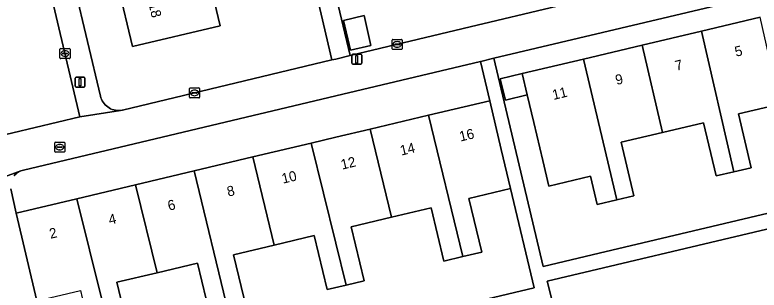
# Model space of a CAD drawing. Extents: x 158031 to 159244, y 380104 to 381214.
# Drawn here: x 158468.1 to 158542.1, y 380719.8 to 380747.2 of the extents above; entities that cross this region are included whole.
import ezdxf

# ---------------------------------------------------------------- set-up
doc = ezdxf.new("R2010")
doc.units = 0
for name, color, linetype in [('IMGEO_Erf', 7, 'Continuous'), ('IMGEO_Kolk', 7, 'Continuous'), ('IMGEO_Lichtmast', 7, 'Continuous'), ('IMGEO_Pand', 7, 'Continuous'), ('IMGEO_Pand_nummerreeks', 7, 'Continuous'), ('IMGEO_Rijbaan_lokaal_open', 7, 'Continuous'), ('IMGEO_Rioolput', 7, 'Continuous'), ('IMGEO_Voetpad_open', 7, 'Continuous')]:
    doc.layers.add(name, color=color, linetype=linetype)

msp = doc.modelspace()

# ---------------------------------------------------------------- linework, layer by layer
at = {"layer": 'IMGEO_Erf'}
for points in [[(158474.034, 380750), (158476.606, 380739.098), (158476.651, 380738.938), (158476.711, 380738.783), (158476.784, 380738.634), (158476.87, 380738.492), (158476.968, 380738.358), (158477.078, 380738.233), (158477.198, 380738.119), (158477.329, 380738.016), (158477.468, 380737.925), (158477.614, 380737.847), (158477.767, 380737.782), (158477.925, 380737.732), (158478.087, 380737.695), (158478.252, 380737.673), (158478.418, 380737.666), (158478.584, 380737.674), (158478.748, 380737.696), (158478.792, 380737.705), (158499.62, 380742.692), (158494.525, 380764.46)], [(158497.121, 380761.247), (158501.421, 380743.123), (158513.376, 380745.986), (158522.019, 380748.055)], [(158487.563, 380750), (158488.499, 380746.091), (158479.797, 380744.028), (158478.369, 380750.049)], [(158545.767, 380750), (158515.725, 380742.86), (158520.628, 380722.152), (158526.203, 380723.472), (158552.37, 380729.668)], [(158544.152, 380738.299), (158540.055, 380737.329), (158541.322, 380731.978), (158539.599, 380731.57), (158537.828, 380731.151), (158536.571, 380736.455), (158532.5, 380735.491), (158528.377, 380734.514), (158529.641, 380729.177), (158527.954, 380728.778), (158525.999, 380728.315), (158525.332, 380731.135), (158521.188, 380730.153), (158520.589, 380732.683), (158519.689, 380736.481), (158519.042, 380739.212), (158516.869, 380738.697), (158516.364, 380740.832), (158518.537, 380741.346), (158524.623, 380742.787), (158530.486, 380744.176), (158536.368, 380745.569), (158542.212, 380746.953)], [(158467.702, 380729.868), (158468.21, 380727.452), (158474.268, 380728.891), (158480.094, 380730.274), (158485.912, 380731.656), (158491.747, 380733.041), (158497.564, 380734.423), (158500, 380735.001), (158503.41, 380735.811), (158509.236, 380737.194), (158515.307, 380738.636), (158514.382, 380742.54), (158500, 380739.122), (158468.961, 380731.745), (158468.822, 380731.711), (158468.687, 380731.665), (158468.556, 380731.607), (158468.431, 380731.537), (158468.313, 380731.457), (158468.203, 380731.366), (158468.101, 380731.266), (158468.008, 380731.157)], [(158564.728, 380731.038), (158521.04, 380720.689), (158521.442, 380718.991)], [(158478.688, 380710.278), (158519.715, 380720.024), (158517.376, 380729.899), (158513.245, 380728.92), (158514.511, 380723.574), (158512.633, 380723.129), (158510.754, 380722.684), (158509.497, 380727.991), (158505.536, 380727.053), (158501.539, 380726.106), (158502.812, 380720.729), (158501.02, 380720.295), (158499.139, 380719.84), (158497.861, 380725.222), (158493.877, 380724.275), (158489.843, 380723.317), (158491.115, 380717.964)], [(158487.534, 380717.114), (158486.26, 380722.476), (158482.248, 380721.523), (158478.242, 380720.571), (158479.03, 380717.254)]]:
    msp.add_lwpolyline(points, dxfattribs=at)
msp.add_lwpolyline([(158502.813, 380747.109), (158503.504, 380744.143), (158501.465, 380743.668), (158500.774, 380746.634)], close=True, dxfattribs=at)
at = {"layer": 'IMGEO_Kolk'}
for p, q in [((158505.604, 380743.818), (158505.604, 380744.67)), ((158505.679, 380744.744), (158506.531, 380744.744)), ((158506.092, 380744.524), (158506.117, 380744.524)), ((158506.605, 380744.67), (158506.605, 380743.818)), ((158472.575, 380742.906), (158472.575, 380743.758)), ((158472.65, 380743.832), (158473.502, 380743.832)), ((158473.576, 380743.758), (158473.576, 380742.906)), ((158506.531, 380743.744), (158505.679, 380743.744)), ((158505.863, 380744.238), (158505.863, 380744.25)), ((158506.301, 380744.201), (158505.903, 380744.201)), ((158505.906, 380744.287), (158506.304, 380744.287)), ((158506.115, 380743.964), (158506.09, 380743.964)), ((158506.347, 380744.25), (158506.347, 380744.238)), ((158472.834, 380743.326), (158472.834, 380743.338)), ((158473.272, 380743.289), (158472.874, 380743.289)), ((158472.877, 380743.375), (158473.275, 380743.375)), ((158473.086, 380743.052), (158473.061, 380743.052)), ((158473.063, 380743.612), (158473.088, 380743.612)), ((158473.318, 380743.338), (158473.318, 380743.326)), ((158473.502, 380742.832), (158472.65, 380742.832)), ((158485.456, 380738.994), (158485.456, 380739.846)), ((158485.531, 380739.92), (158486.383, 380739.92)), ((158485.715, 380739.414), (158485.715, 380739.426)), ((158486.153, 380739.377), (158485.755, 380739.377)), ((158485.758, 380739.463), (158486.156, 380739.463)), ((158485.944, 380739.7), (158485.969, 380739.7)), ((158486.199, 380739.426), (158486.199, 380739.414)), ((158486.457, 380739.846), (158486.457, 380738.994)), ((158486.383, 380738.92), (158485.531, 380738.92)), ((158485.967, 380739.14), (158485.942, 380739.14))]:
    msp.add_line(p, q, dxfattribs=at)
for points in [[(158505.604, 380743.818), (158505.604, 380744.67)], [(158505.679, 380744.744), (158506.531, 380744.744)], [(158506.605, 380744.67), (158506.605, 380743.818)], [(158472.575, 380742.906), (158472.575, 380743.758)], [(158472.65, 380743.832), (158473.502, 380743.832)], [(158473.576, 380743.758), (158473.576, 380742.906)], [(158506.531, 380743.744), (158505.679, 380743.744)], [(158473.502, 380742.832), (158472.65, 380742.832)], [(158485.456, 380738.994), (158485.456, 380739.846)], [(158485.531, 380739.92), (158486.383, 380739.92)], [(158486.457, 380739.846), (158486.457, 380738.994)], [(158486.383, 380738.92), (158485.531, 380738.92)]]:
    msp.add_lwpolyline(points, dxfattribs=at)
for centre, radius, start, end in [((158505.681, 380744.668), 0.0765, 91.55205, 178.44795), ((158505.681, 380744.668), 0.0765, 91.55205, 178.44795), ((158506.529, 380744.668), 0.0765, 1.55205, 88.44795), ((158506.529, 380744.668), 0.0765, 1.55205, 88.44795), ((158472.652, 380743.756), 0.0765, 91.55205, 178.44795), ((158472.652, 380743.756), 0.0765, 91.55205, 178.44795), ((158473.5, 380743.756), 0.0765, 1.55205, 88.44795), ((158473.5, 380743.756), 0.0765, 1.55205, 88.44795), ((158505.681, 380743.82), 0.0765, 181.55205, 268.44795), ((158505.681, 380743.82), 0.0765, 181.55205, 268.44795), ((158505.903, 380744.247), 0.0403, 85.87752, 175.75265), ((158505.9, 380744.237), 0.0366, 178.93798, 274.71019), ((158506.304, 380744.244), 0.043, 264.86636, 352.45326), ((158506.308, 380744.249), 0.0386, 1.73085, 96.63898), ((158506.529, 380743.82), 0.0765, 271.55205, 358.44795), ((158506.529, 380743.82), 0.0765, 271.55205, 358.44795), ((158472.874, 380743.335), 0.0403, 85.87752, 175.75265), ((158472.871, 380743.325), 0.0366, 178.93798, 274.71019), ((158473.275, 380743.332), 0.043, 264.86636, 352.45326), ((158473.279, 380743.337), 0.0386, 1.73085, 96.63898), ((158472.652, 380742.908), 0.0765, 181.55205, 268.44795), ((158472.652, 380742.908), 0.0765, 181.55205, 268.44795), ((158473.5, 380742.908), 0.0765, 271.55205, 358.44795), ((158473.5, 380742.908), 0.0765, 271.55205, 358.44795), ((158485.533, 380739.844), 0.0765, 91.55205, 178.44795), ((158485.533, 380739.844), 0.0765, 91.55205, 178.44795), ((158485.755, 380739.423), 0.0403, 85.87752, 175.75265), ((158485.752, 380739.413), 0.0366, 178.93798, 274.71019), ((158486.156, 380739.42), 0.043, 264.86636, 352.45326), ((158486.16, 380739.425), 0.0386, 1.73085, 96.63898), ((158486.381, 380739.844), 0.0765, 1.55205, 88.44795), ((158486.381, 380739.844), 0.0765, 1.55205, 88.44795), ((158485.533, 380738.996), 0.0765, 181.55205, 268.44795), ((158485.533, 380738.996), 0.0765, 181.55205, 268.44795), ((158486.381, 380738.996), 0.0765, 271.55205, 358.44795), ((158486.381, 380738.996), 0.0765, 271.55205, 358.44795)]:
    msp.add_arc(centre, radius, start, end, dxfattribs=at)
for centre, major_axis, ratio, start_param, end_param in [((158506.091, 380744.244), (-0.387, 0.002), 0.722429, 4.712389, 7.853982), ((158506.116, 380744.244), (-0.39, 0.002), 0.717154, 1.570796, 4.712389), ((158473.062, 380743.332), (-0.387, 0.002), 0.722429, 4.712389, 7.853982), ((158473.087, 380743.332), (-0.39, 0.002), 0.717154, 1.570796, 4.712389), ((158485.943, 380739.42), (-0.387, 0.002), 0.722429, 4.712389, 7.853982), ((158485.968, 380739.42), (-0.39, 0.002), 0.717154, 1.570796, 4.712389)]:
    msp.add_ellipse(centre, major_axis=major_axis, ratio=ratio, start_param=start_param, end_param=end_param, dxfattribs=at)
at = {"layer": 'IMGEO_Lichtmast'}
for p, q in [((158501.592, 380742.367), (158501.592, 380743.167)), ((158501.592, 380743.167), (158501.592, 380742.367)), ((158501.692, 380743.267), (158502.482, 380743.267)), ((158502.482, 380743.267), (158501.692, 380743.267)), ((158502.582, 380743.167), (158502.582, 380742.367)), ((158502.582, 380742.367), (158502.582, 380743.167)), ((158502.482, 380742.267), (158501.692, 380742.267)), ((158501.692, 380742.267), (158502.482, 380742.267)), ((158474.074, 380740.089), (158474.074, 380740.889)), ((158474.074, 380740.889), (158474.074, 380740.089)), ((158474.174, 380740.989), (158474.964, 380740.989)), ((158474.964, 380740.989), (158474.174, 380740.989)), ((158475.064, 380740.889), (158475.064, 380740.089)), ((158475.064, 380740.089), (158475.064, 380740.889)), ((158474.964, 380739.989), (158474.174, 380739.989)), ((158474.174, 380739.989), (158474.964, 380739.989))]:
    msp.add_line(p, q, dxfattribs=at)
for points in [[(158502.012, 380743.142), (158502.162, 380743.142), (158502.162, 380742.392), (158502.012, 380742.392), (158502.012, 380743.142)], [(158474.494, 380740.864), (158474.644, 380740.864), (158474.644, 380740.114), (158474.494, 380740.114), (158474.494, 380740.864)]]:
    msp.add_lwpolyline(points, dxfattribs=at)
for centre, start, end in [((158501.692, 380743.167), 90, 180), ((158501.692, 380743.167), 90, 180), ((158502.482, 380743.167), 0, 90), ((158502.482, 380743.167), 360, 90), ((158501.692, 380742.367), 180, 270), ((158501.692, 380742.367), 180, 270), ((158502.482, 380742.367), 270, 0), ((158502.482, 380742.367), 270, 0), ((158474.174, 380740.889), 90, 180), ((158474.174, 380740.889), 90, 180), ((158474.964, 380740.889), 0, 90), ((158474.964, 380740.889), 360, 90), ((158474.174, 380740.089), 180, 270), ((158474.174, 380740.089), 180, 270), ((158474.964, 380740.089), 270, 0), ((158474.964, 380740.089), 270, 0)]:
    msp.add_arc(centre, 0.1, start, end, dxfattribs=at)
at = {"layer": 'IMGEO_Pand'}
for points in [[(158478.369, 380750.049), (158479.797, 380744.028), (158488.499, 380746.091), (158487.563, 380750), (158487.443, 380750.503), (158492.787, 380751.774), (158495.895, 380752.513), (158495.469, 380754.303), (158492.362, 380753.564)], [(158500.774, 380746.634), (158501.465, 380743.668), (158503.504, 380744.143), (158502.813, 380747.109)], [(158536.368, 380745.569), (158539.599, 380731.57), (158541.322, 380731.978), (158540.055, 380737.329), (158544.152, 380738.299), (158542.212, 380746.953)], [(158532.5, 380735.491), (158536.571, 380736.455), (158537.828, 380731.151), (158539.599, 380731.57), (158536.368, 380745.569), (158530.486, 380744.176)], [(158532.5, 380735.491), (158530.486, 380744.176), (158524.623, 380742.787), (158527.954, 380728.778), (158529.641, 380729.177), (158528.377, 380734.514)], [(158524.623, 380742.787), (158518.537, 380741.346), (158519.042, 380739.212), (158519.689, 380736.481), (158520.589, 380732.683), (158521.188, 380730.153), (158525.332, 380731.135), (158525.999, 380728.315), (158527.954, 380728.778)], [(158518.537, 380741.346), (158516.364, 380740.832), (158516.869, 380738.697), (158519.042, 380739.212)], [(158512.633, 380723.129), (158514.511, 380723.574), (158513.245, 380728.92), (158517.376, 380729.899), (158516.459, 380733.771), (158515.307, 380738.636), (158509.236, 380737.194)], [(158505.536, 380727.053), (158509.497, 380727.991), (158510.754, 380722.684), (158512.633, 380723.129), (158509.236, 380737.194), (158503.41, 380735.811)], [(158505.536, 380727.053), (158503.41, 380735.811), (158500, 380735.001), (158497.564, 380734.423), (158500, 380724.468), (158501.02, 380720.295), (158502.812, 380720.729), (158501.539, 380726.106)], [(158497.564, 380734.423), (158491.747, 380733.041), (158493.877, 380724.275), (158497.861, 380725.222), (158499.139, 380719.84), (158501.02, 380720.295), (158500, 380724.468)], [(158489.328, 380717.54), (158491.115, 380717.964), (158489.843, 380723.317), (158493.877, 380724.275), (158491.747, 380733.041), (158485.912, 380731.656)], [(158489.328, 380717.54), (158485.912, 380731.656), (158480.094, 380730.274), (158482.248, 380721.523), (158486.26, 380722.476), (158487.534, 380717.114)], [(158480.094, 380730.274), (158474.268, 380728.891), (158476.756, 380718.72), (158474.963, 380718.292), (158475.414, 380716.395), (158477.138, 380716.805), (158479.03, 380717.254), (158478.242, 380720.571), (158482.248, 380721.523)], [(158474.268, 380728.891), (158468.21, 380727.452), (158470.285, 380718.72), (158474.617, 380719.749), (158474.963, 380718.292), (158476.756, 380718.72)]]:
    msp.add_lwpolyline(points, close=True, dxfattribs=at)
at = {"layer": 'IMGEO_Rijbaan_lokaal_open'}
msp.add_lwpolyline([(158465.25, 380776.353), (158458.389, 380774.771), (158448.498, 380772.49), (158443.849, 380771.419), (158448.9, 380750), (158465.02, 380682.236), (158470.774, 380683.592), (158470.103, 380686.415), (158466.174, 380702.945), (158464.407, 380710.377), (158459.972, 380729.032), (158458.956, 380733.307), (158474.565, 380737.039), (158471.494, 380750)], close=True, dxfattribs=at)
at = {"layer": 'IMGEO_Rioolput'}
for p, q in [((158472.056, 380733.592), (158472.056, 380734.444)), ((158472.131, 380734.518), (158472.983, 380734.518)), ((158472.544, 380734.298), (158472.569, 380734.298)), ((158473.057, 380734.444), (158473.057, 380733.592)), ((158472.983, 380733.518), (158472.131, 380733.518)), ((158472.315, 380734.012), (158472.315, 380734.024)), ((158472.753, 380733.975), (158472.355, 380733.975)), ((158472.358, 380734.061), (158472.756, 380734.061)), ((158472.567, 380733.738), (158472.542, 380733.738)), ((158472.799, 380734.024), (158472.799, 380734.012))]:
    msp.add_line(p, q, dxfattribs=at)
for points in [[(158472.056, 380733.592), (158472.056, 380734.444)], [(158472.131, 380734.518), (158472.983, 380734.518)], [(158473.057, 380734.444), (158473.057, 380733.592)], [(158472.983, 380733.518), (158472.131, 380733.518)]]:
    msp.add_lwpolyline(points, dxfattribs=at)
for centre, radius, start, end in [((158472.133, 380734.442), 0.0765, 91.55205, 178.44795), ((158472.133, 380734.442), 0.0765, 91.55205, 178.44795), ((158472.981, 380734.442), 0.0765, 1.55205, 88.44795), ((158472.981, 380734.442), 0.0765, 1.55205, 88.44795), ((158472.133, 380733.594), 0.0765, 181.55205, 268.44795), ((158472.133, 380733.594), 0.0765, 181.55205, 268.44795), ((158472.355, 380734.021), 0.0403, 85.87752, 175.75265), ((158472.352, 380734.011), 0.0366, 178.93798, 274.71019), ((158472.756, 380734.018), 0.043, 264.86636, 352.45326), ((158472.76, 380734.023), 0.0386, 1.73085, 96.63898), ((158472.981, 380733.594), 0.0765, 271.55205, 358.44795), ((158472.981, 380733.594), 0.0765, 271.55205, 358.44795)]:
    msp.add_arc(centre, radius, start, end, dxfattribs=at)
for centre, major_axis, ratio, start_param, end_param in [((158472.543, 380734.018), (-0.387, 0.002), 0.722429, 4.712389, 7.853982), ((158472.568, 380734.018), (-0.39, 0.002), 0.717154, 1.570796, 4.712389)]:
    msp.add_ellipse(centre, major_axis=major_axis, ratio=ratio, start_param=start_param, end_param=end_param, dxfattribs=at)
at = {"layer": 'IMGEO_Voetpad_open'}
for points in [[(158490.285, 380790.127), (158488.476, 380789.699), (158491.309, 380777.846), (158491.737, 380776.058), (158491.788, 380775.844), (158494.095, 380766.268), (158494.125, 380766.142), (158494.184, 380765.892), (158494.525, 380764.46), (158499.62, 380742.692), (158500, 380742.783), (158501.421, 380743.123), (158497.121, 380761.247), (158496.313, 380764.645)], [(158515.725, 380742.86), (158514.435, 380742.553), (158514.382, 380742.54), (158515.307, 380738.636), (158516.459, 380733.771), (158517.376, 380729.899), (158519.715, 380720.024), (158478.688, 380710.278), (158472.622, 380708.837), (158472.966, 380707.473), (158479.132, 380708.938), (158480.571, 380709.28), (158521.442, 380718.991), (158521.04, 380720.689), (158564.728, 380731.038), (158564.379, 380732.511), (158556.459, 380730.636), (158552.37, 380729.668), (158526.203, 380723.472), (158520.628, 380722.152)]]:
    msp.add_lwpolyline(points, close=True, dxfattribs=at)
for points in [[(158465.25, 380776.353), (158471.494, 380750), (158474.565, 380737.039), (158478.584, 380737.674), (158478.418, 380737.666), (158478.252, 380737.673), (158478.087, 380737.695), (158477.925, 380737.732), (158477.767, 380737.782), (158477.614, 380737.847), (158477.468, 380737.925), (158477.329, 380738.016), (158477.198, 380738.119), (158477.078, 380738.233), (158476.968, 380738.358), (158476.87, 380738.492), (158476.784, 380738.634), (158476.711, 380738.783), (158476.651, 380738.938), (158476.606, 380739.098), (158474.034, 380750), (158464.897, 380788.727)], [(158464.494, 380730.142), (158468.687, 380731.665), (158468.822, 380731.711), (158468.961, 380731.745), (158500, 380739.122), (158514.382, 380742.54), (158514.435, 380742.553), (158515.725, 380742.86), (158545.767, 380750), (158554.051, 380751.969), (158553.139, 380755.776), (158547.375, 380754.387), (158528.927, 380750), (158525.882, 380749.276), (158522.019, 380748.055), (158513.376, 380745.986), (158501.421, 380743.123), (158500, 380742.783), (158499.62, 380742.692), (158478.792, 380737.705), (158478.748, 380737.696), (158478.584, 380737.674), (158474.565, 380737.039), (158458.956, 380733.307)], [(158468.008, 380731.157), (158468.101, 380731.266), (158468.203, 380731.366), (158468.313, 380731.457), (158468.431, 380731.537), (158468.556, 380731.607), (158468.687, 380731.665), (158464.494, 380730.142), (158468.845, 380711.378), (158464.407, 380710.377)], [(158466.174, 380702.945), (158470.632, 380703.986), (158474.417, 380687.398), (158475.055, 380684.601), (158478.148, 380685.33), (158477.488, 380688.36), (158475.389, 380697.195), (158473.657, 380704.565), (158472.966, 380707.473), (158472.622, 380708.837), (158471.907, 380711.848), (158470.285, 380718.72), (158468.21, 380727.452), (158467.702, 380729.868)]]:
    msp.add_lwpolyline(points, dxfattribs=at)

# ---------------------------------------------------------------- texts
at = {"layer": 'IMGEO_Pand_nummerreeks'}
for s, rotation, p in [('18', 283.34096, (158481.38, 380748.27)), ('5', 13.32361, (158539.802, 380743.011)), ('7', 13.32361, (158533.866, 380741.606)), ('9', 13.32361, (158527.93, 380740.2)), ('11', 13.32127, (158521.655, 380738.714)), ('16', 13.35845, (158512.406, 380734.575)), ('14', 13.35845, (158506.519, 380733.177)), ('12', 13.35845, (158500.629, 380731.779)), ('10', 13.35565, (158494.748, 380730.382)), ('8', 13.35845, (158489.309, 380729.091)), ('6', 13.35845, (158483.418, 380727.692)), ('4', 13.35565, (158477.531, 380726.294)), ('2', 13.35845, (158471.642, 380724.896))]:
    msp.add_text(s, height=1, rotation=rotation, dxfattribs=at).set_placement(p)

doc.saveas('drawing.dxf')
